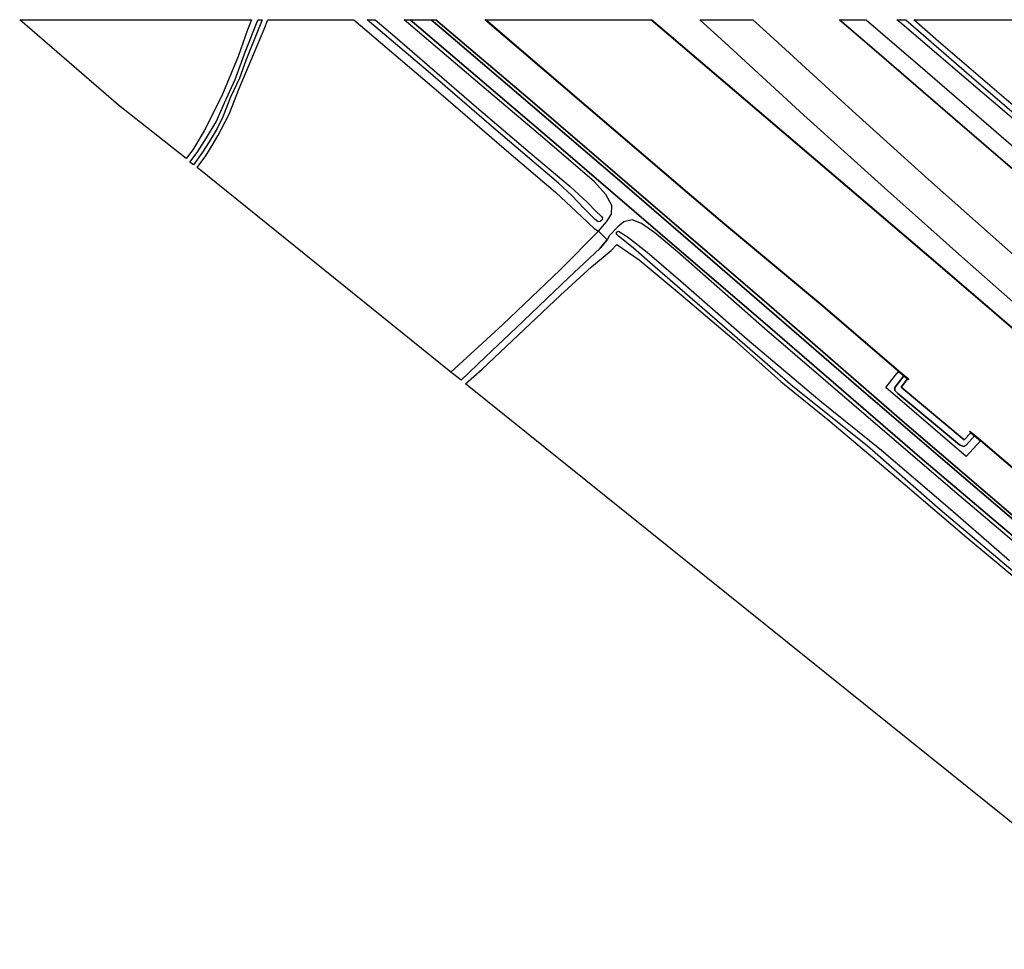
# Model space of a CAD drawing. Extents: x -26035517 to 31750492, y -9237385 to 8160032.
# Tile 292 of 298: x 26356752 to 26578799, y -2575723 to -2365970. Entities that reach past the tile are written whole.
import ezdxf

# ---------------------------------------------------------------- set-up
doc = ezdxf.new("R2010")
doc.units = 0
doc.layers.add('T-25', color=7, linetype='CONTINUOUS')

msp = doc.modelspace()

# ---------------------------------------------------------------- linework, layer by layer
at = {"layer": 'T-25', "color": 9}
for points in [[(26394305, -2397322, 9983), (26379051, -2385257, 10070), (26356752, -2365970, 10000), (26398443, -2365970, 10000), (26409010, -2365970, 10074), (26408155, -2368251, 9950), (26405996, -2374306, 9826), (26402353, -2383129, 9855), (26398332, -2391019, 9933), (26395788, -2395371, 9983)], [(26395116, -2398092, 9066), (26396807, -2395946, 9066), (26398893, -2392658, 9066), (26401032, -2389034, 9066), (26402903, -2384748, 9066), (26405344, -2379481, 9066), (26407646, -2373088, 9066), (26410454, -2366110, 9066), (26410513, -2365970, 9066), (26411417, -2365970, 9066), (26410678, -2367921, 9066), (26407787, -2375151, 9066), (26406287, -2379166, 9066), (26404329, -2383427, 9066), (26402547, -2387877, 9066), (26401258, -2390524, 9066), (26399455, -2393562, 9066), (26398008, -2395825, 9066), (26395976, -2398683, 9066)], [(26396754, -2399352, 9938), (26398696, -2396679, 10016), (26400156, -2394342, 9966), (26401402, -2392206, 9905), (26403992, -2387275, 9834), (26406283, -2381482, 9872), (26408299, -2376719, 9900), (26411882, -2368135, 9971), (26412692, -2365970, 9956), (26432140, -2365970, 10330), (26434569, -2368116, 10359), (26451183, -2382253, 10392), (26467049, -2395904, 10445), (26477562, -2404871, 10433), (26483494, -2410452, 10450), (26486302, -2413119, 10516), (26487252, -2413657, 10759), (26478624, -2422378, 10809), (26465734, -2434720, 10982), (26453979, -2445503, 11003)], [(26435076, -2365970, 9066), (26436949, -2365970, 9066), (26441382, -2369755, 9066), (26459782, -2385717, 9062), (26471850, -2396011, 9058), (26480885, -2403620, 9070), (26484827, -2407207, 9087), (26486644, -2409164, 9095), (26487882, -2410279, 9095), (26488217, -2410680, 9095), (26488083, -2411103, 9095), (26487666, -2411514, 9095), (26487199, -2411590, 9095), (26486521, -2411079, 9095), (26484000, -2408478, 9095), (26481286, -2405625, 9095), (26478251, -2402846, 9095), (26464223, -2390929, 9095), (26448844, -2377643, 9095)], [(26515789, -2412119, 10630), (26515725, -2412195, 10904), (26507285, -2405018, 10891), (26478713, -2380630, 10887), (26461662, -2365970, 10916), (26461855, -2365970, 10630), (26478779, -2380554, 10630), (26507349, -2404942, 10630)], [(26687958, -2527226, 10908), (26687892, -2527302, 10630), (26647203, -2492621, 10630), (26602941, -2454746, 10630), (26563318, -2420679, 10630), (26533657, -2395377, 10630), (26501120, -2367641, 10630), (26499187, -2365970, 10630), (26499338, -2365970, 10963), (26501186, -2367565, 10966), (26533721, -2395301, 10920), (26563384, -2420603, 10920), (26603007, -2454670, 10924), (26647267, -2492545, 10924)], [(26556562, -2365970, 9273), (26566905, -2374936, 9273), (26571434, -2378880, 9273), (26586253, -2391641, 9273), (26600798, -2404204, 9273), (26605707, -2408461, 9273), (26606085, -2408996, 9273), (26605952, -2409327, 9273), (26605705, -2409421, 9273), (26605229, -2409229, 9273), (26600561, -2405422, 9273), (26588449, -2394919, 9273), (26572849, -2381598, 9273), (26555236, -2366539, 9273), (26554577, -2365970, 9273)], [(26627305, -2400488, 9438), (26622031, -2405237, 9723), (26617422, -2409820, 9971), (26614270, -2413563, 9979), (26611642, -2410562, 10284), (26608369, -2408383, 10239), (26606987, -2407055, 10128), (26597728, -2399743, 9962), (26581348, -2385820, 9921), (26563969, -2370870, 9917), (26558401, -2365970, 9900), (26588033, -2365970, 9502)], [(26515789, -2412119, 10630), (26537865, -2430556, 10630), (26555025, -2445248, 10630), (26556203, -2446257, 10630), (26557011, -2446952, 10630), (26557220, -2447129, 10630), (26557156, -2447205, 10630), (26556947, -2447028, 10635), (26556137, -2446333, 10744), (26554959, -2445324, 10751), (26537801, -2430632, 10846), (26515725, -2412195, 10904)], [(26453979, -2445503, 11003), (26465734, -2434720, 10982), (26478624, -2422378, 10809), (26487252, -2413657, 10759), (26489252, -2415640, 10830), (26487658, -2417494, 10805), (26480570, -2424159, 10796), (26468712, -2435517, 10900), (26461825, -2442061, 10953), (26456307, -2447338, 10986)], [(26584171, -2550135, 10371), (26457284, -2448146, 10656), (26461031, -2444837, 10656), (26470521, -2435907, 10540), (26478737, -2428155, 10441), (26485684, -2421756, 10396), (26490106, -2418039, 10367), (26491452, -2416693, 10326), (26496419, -2420151, 10272), (26505947, -2428022, 10066), (26517890, -2438233, 9876), (26528413, -2447592, 9954), (26539449, -2456554, 9933), (26556441, -2470907, 9834), (26570342, -2482823, 9801), (26579821, -2490721, 9777), (26591160, -2500285, 9843), (26602933, -2510225, 9995), (26609232, -2515961, 10305), (26609786, -2516465, 10309), (26606642, -2519536, 10231), (26603784, -2523237, 10297), (26598729, -2530176, 10334), (26589106, -2543233, 10371)], [(26572614, -2461889, 11201), (26570163, -2464515, 11226), (26552083, -2448982, 11370), (26554286, -2446189, 11267), (26554959, -2445324, 10751), (26556137, -2446333, 10744), (26554099, -2448948, 11325), (26554103, -2449630, 11325), (26554814, -2450286, 11325), (26568660, -2461915, 11247), (26569694, -2462238, 11247), (26570222, -2461957, 11247), (26572099, -2459890, 10843), (26573426, -2461022, 10845)], [(26556137, -2446333, 10744), (26556947, -2447028, 10635), (26555538, -2448897, 10615), (26569758, -2460792, 10615), (26571255, -2459164, 10631), (26572099, -2459890, 10843), (26570222, -2461957, 11247), (26569694, -2462238, 11247), (26568660, -2461915, 11247), (26554814, -2450286, 11325), (26554103, -2449630, 11325), (26554099, -2448948, 11325)], [(26690675, -2561043, 10630), (26690611, -2561119, 10871), (26655707, -2531416, 10867), (26621043, -2501696, 10867), (26590039, -2475205, 10867), (26573426, -2461022, 10845), (26572099, -2459890, 10843), (26571255, -2459164, 10631), (26570966, -2458922, 10630), (26571030, -2458846, 10630), (26571319, -2459088, 10630), (26572165, -2459814, 10630), (26573490, -2460946, 10630), (26590103, -2475129, 10630), (26621109, -2501620, 10630), (26655771, -2531340, 10630)]]:
    msp.add_polyline3d(points, close=True, dxfattribs=at)
for points in [[(26587882, -2489627, 10735), (26567133, -2472077, 10735), (26545974, -2453935, 10718), (26524683, -2435645, 10780), (26505112, -2418335, 10937), (26500007, -2414083, 10982), (26497012, -2411986, 10962), (26494899, -2411119, 10929), (26492974, -2411584, 10838), (26491620, -2412712, 10830), (26489745, -2414679, 10813), (26489252, -2415640, 10830), (26487252, -2413657, 10759), (26489098, -2411599, 10759), (26490178, -2409814, 10805), (26490318, -2407919, 10887), (26488913, -2405421, 10920), (26486354, -2402544, 10970), (26475194, -2392892, 10958), (26460549, -2380556, 10933), (26443424, -2365970, 10830), (26444787, -2365970, 10749), (26446779, -2367681, 10751), (26478807, -2394963, 10904), (26501161, -2414185, 10933), (26527043, -2436403, 10875), (26560267, -2465120, 10677), (26588251, -2488792, 10714)], [(26456307, -2447338, 10986), (26461825, -2442061, 10953), (26468712, -2435517, 10900), (26480570, -2424159, 10796), (26487658, -2417494, 10805), (26489252, -2415640, 10830), (26487252, -2413657, 10759), (26489098, -2411599, 10759), (26490178, -2409814, 10805), (26490318, -2407919, 10887), (26488913, -2405421, 10920), (26486354, -2402544, 10970), (26475194, -2392892, 10958), (26460549, -2380556, 10933), (26443424, -2365970, 10830)], [(26588251, -2488792, 10714), (26560267, -2465120, 10677), (26527043, -2436403, 10875), (26501161, -2414185, 10933), (26478807, -2394963, 10904), (26446779, -2367681, 10751), (26444787, -2365970, 10749), (26449521, -2365970, 10946), (26452402, -2368434, 10962), (26472431, -2385464, 10996), (26491474, -2401790, 11049), (26509671, -2417505, 11066), (26527461, -2432840, 11012), (26546504, -2449415, 10797), (26565951, -2466107, 10785), (26585095, -2482395, 10740)], [(26686758, -2572847, 10896), (26664780, -2553979, 10982), (26640353, -2532960, 10933), (26619303, -2514951, 10949), (26588251, -2488792, 10714), (26560267, -2465120, 10677), (26527043, -2436403, 10875), (26501161, -2414185, 10933), (26478807, -2394963, 10904), (26446779, -2367681, 10751), (26444787, -2365970, 10749)], [(26585095, -2482395, 10740), (26565951, -2466107, 10785), (26546504, -2449415, 10797), (26527461, -2432840, 11012), (26509671, -2417505, 11066), (26491474, -2401790, 11049), (26472431, -2385464, 10996), (26452402, -2368434, 10962), (26449521, -2365970, 10946), (26450619, -2365970, 10775), (26471318, -2383574, 10863), (26498467, -2406923, 10986), (26525792, -2430417, 10929), (26556267, -2456967, 10677), (26581883, -2478800, 10635)], [(26449521, -2365970, 10946), (26452402, -2368434, 10962), (26472431, -2385464, 10996), (26491474, -2401790, 11049), (26509671, -2417505, 11066), (26527461, -2432840, 11012), (26546504, -2449415, 10797), (26565951, -2466107, 10785), (26585095, -2482395, 10740), (26605259, -2499198, 11020), (26626478, -2517251, 11012), (26646526, -2534339, 10996), (26666550, -2551398, 10991), (26685004, -2567346, 10979)], [(26681629, -2563484, 10945), (26650047, -2536401, 10941), (26614349, -2506010, 10941), (26581883, -2478800, 10635), (26556267, -2456967, 10677), (26525792, -2430417, 10929), (26498467, -2406923, 10986), (26471318, -2383574, 10863), (26450619, -2365970, 10775)], [(26515747, -2412148, 10904), (26507317, -2404980, 10891), (26478746, -2380592, 10887), (26461781, -2366007, 10916)], [(26590103, -2475129, 10630), (26573490, -2460946, 10630), (26572165, -2459814, 10630), (26571319, -2459088, 10630), (26571030, -2458846, 10630), (26570966, -2458922, 10630), (26571255, -2459164, 10631), (26569758, -2460792, 10615), (26555538, -2448897, 10615), (26556947, -2447028, 10635), (26557156, -2447205, 10630), (26557220, -2447129, 10630), (26557011, -2446952, 10630), (26556203, -2446257, 10630), (26555025, -2445248, 10630), (26537865, -2430556, 10630), (26515789, -2412119, 10630), (26507349, -2404942, 10630), (26478779, -2380554, 10630), (26461855, -2365970, 10630), (26499187, -2365970, 10630), (26501120, -2367641, 10630), (26533657, -2395377, 10630), (26563318, -2420679, 10630), (26602941, -2454746, 10630)], [(26499272, -2365988, 10963), (26501153, -2367603, 10966), (26533689, -2395339, 10920), (26563351, -2420641, 10920), (26602974, -2454708, 10924), (26647235, -2492583, 10924), (26687925, -2527264, 10908), (26724111, -2558700, 10975)], [(26587726, -2435814, 12105), (26569256, -2419452, 12172), (26551757, -2403896, 12180), (26533599, -2387498, 12221), (26515804, -2371146, 12180), (26510170, -2365970, 12176), (26511337, -2365970, 12183), (26516112, -2365970, 12285), (26521101, -2365970, 12213), (26522078, -2365970, 12159), (26525907, -2369484, 12155), (26543766, -2385791, 12159), (26561678, -2402023, 12159), (26578891, -2417316, 12155)], [(26510170, -2365970, 12176), (26515804, -2371146, 12180), (26533599, -2387498, 12221), (26551757, -2403896, 12180), (26569256, -2419452, 12172), (26587726, -2435814, 12105), (26605327, -2450923, 12064), (26622949, -2466044, 12060), (26640592, -2480942, 11990), (26658826, -2496463, 12015), (26677070, -2511810, 12006), (26695594, -2527722, 11990), (26712745, -2542473, 11998)], [(26522078, -2365970, 12159), (26525907, -2369484, 12155), (26543766, -2385791, 12159), (26561678, -2402023, 12159), (26578891, -2417316, 12155), (26596098, -2432567, 12114), (26614854, -2448666, 12110), (26632123, -2463451, 12089), (26651116, -2479703, 12044), (26673041, -2498347, 12031), (26700305, -2521618, 12031), (26719585, -2538114, 12015)], [(26586617, -2404756, 10458), (26568758, -2389382, 10503), (26550549, -2373673, 10520), (26541621, -2365970, 10506), (26544646, -2365970, 10431), (26547683, -2365970, 10360), (26559826, -2376472, 10425), (26575871, -2390271, 10421), (26592238, -2404531, 10388)], [(26541621, -2365970, 10506), (26550549, -2373673, 10520), (26568758, -2389382, 10503), (26586617, -2404756, 10458), (26603557, -2419241, 10423), (26604563, -2420101, 10421), (26619922, -2433349, 10284), (26629338, -2441525, 10223), (26635441, -2447089, 10123), (26639421, -2450099, 10111), (26643710, -2452384, 10136), (26647079, -2453145, 10194), (26650878, -2453100, 10289), (26653961, -2452651, 10305), (26656226, -2451825, 10326), (26657935, -2451056, 10336)], [(26547683, -2365970, 10360), (26559826, -2376472, 10425), (26575871, -2390271, 10421), (26592238, -2404531, 10388), (26601832, -2412832, 10371), (26609081, -2419135, 10329), (26611808, -2421505, 10313), (26620920, -2429207, 10152), (26628866, -2435891, 10132), (26637271, -2443642, 10090), (26642035, -2446978, 10070), (26644667, -2448253, 10099), (26646996, -2449139, 10136), (26649908, -2449303, 10251), (26652010, -2448833, 10284), (26653930, -2447925, 10301), (26655863, -2447119, 10328)], [(26688610, -2575338, 10950), (26679826, -2567672, 10933), (26656269, -2547525, 10945), (26632350, -2527438, 10945), (26610586, -2508651, 10958), (26587882, -2489627, 10735), (26567133, -2472077, 10735), (26545974, -2453935, 10718), (26524683, -2435645, 10780), (26505112, -2418335, 10937), (26500007, -2414083, 10982), (26497012, -2411986, 10962), (26494899, -2411119, 10929), (26492974, -2411584, 10838), (26491620, -2412712, 10830), (26489745, -2414679, 10813), (26489252, -2415640, 10830)], [(26557165, -2447147, 10739), (26556170, -2446295, 10744), (26554992, -2445286, 10751), (26537833, -2430594, 10846), (26515773, -2412170, 10904)], [(26453979, -2445503, 11003), (26465734, -2434720, 10982), (26478624, -2422378, 10809), (26487252, -2413657, 10759)], [(26582115, -2491594, 9364), (26564357, -2476583, 9364), (26547836, -2462125, 9364), (26531141, -2448716, 9364), (26514574, -2434400, 9364), (26500091, -2421820, 9364), (26495147, -2417539, 9364), (26492460, -2415350, 9364), (26491766, -2414780, 9364), (26491313, -2414363, 9364), (26491374, -2413913, 9364), (26491759, -2413665, 9364), (26493806, -2414937, 9364), (26498245, -2418442, 9364), (26505783, -2424895, 9364), (26520782, -2438069, 9364), (26537218, -2451910, 9364), (26551099, -2463137, 9364), (26566032, -2475857, 9364), (26579981, -2488009, 9364)], [(26573426, -2461022, 10845), (26572614, -2461889, 11201), (26570163, -2464515, 11226), (26552083, -2448982, 11370), (26554286, -2446189, 11267), (26554959, -2445324, 10751)], [(26572099, -2459890, 10843), (26570222, -2461957, 11247), (26569694, -2462238, 11247), (26568660, -2461915, 11247), (26554814, -2450286, 11325), (26554103, -2449630, 11325), (26554099, -2448948, 11325), (26556137, -2446333, 10744)], [(26571255, -2459164, 10631), (26569758, -2460792, 10615), (26555538, -2448897, 10615), (26556947, -2447028, 10635)], [(26707960, -2575723, 10917), (26690643, -2561081, 10871), (26655739, -2531378, 10867), (26621076, -2501658, 10867), (26590071, -2475167, 10867), (26573458, -2460984, 10845), (26572132, -2459852, 10843), (26571027, -2458908, 10821)]]:
    msp.add_polyline3d(points, dxfattribs=at)

doc.saveas('drawing.dxf')
